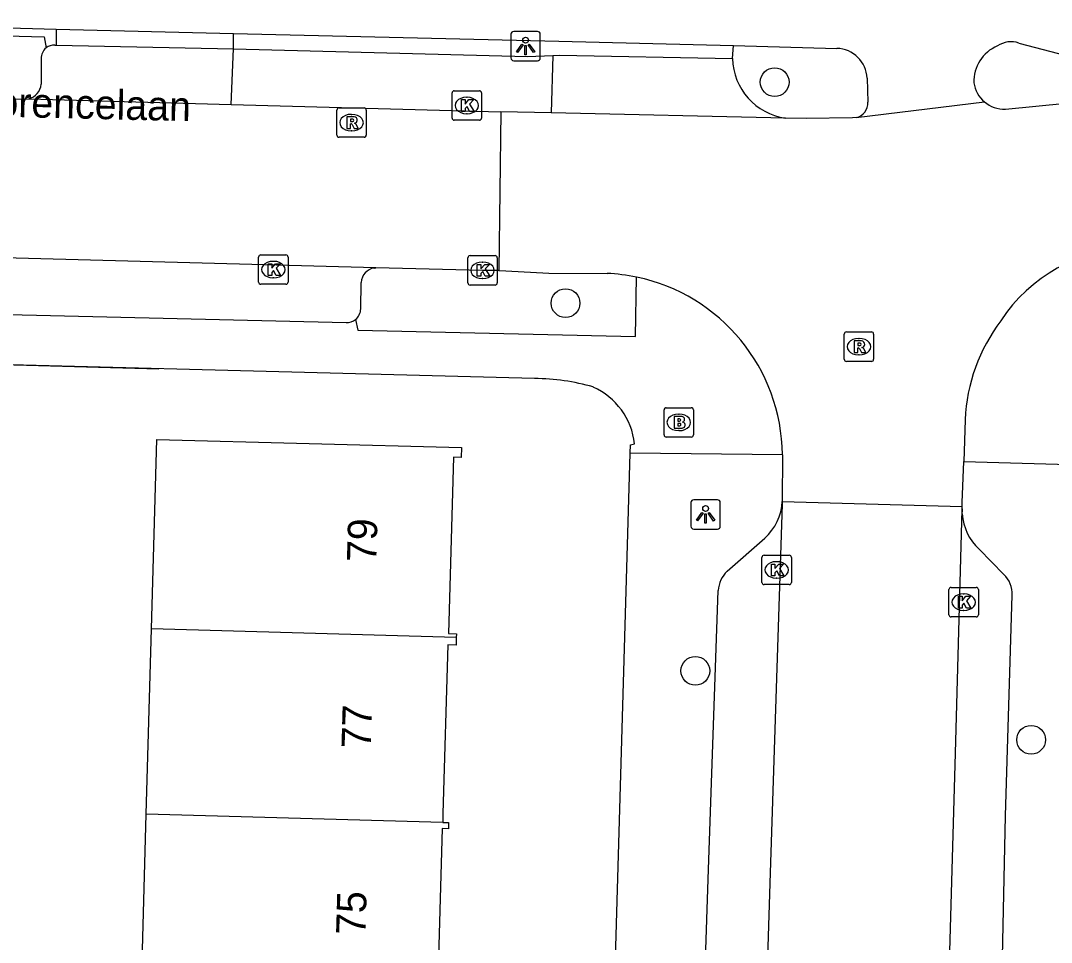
# Model space of a CAD drawing. Extents: x 162082 to 163393, y 388091 to 388632.
# Drawn here: x 162508.08 to 162543.15, y 388437.6 to 388468.95 of the extents above; entities that cross this region are included whole.
import ezdxf

# ---------------------------------------------------------------- set-up
doc = ezdxf.new("R2010")
doc.units = 0
for name, color, linetype in [('IMGEO_Berm_open', 7, 'Continuous'), ('IMGEO_Boom', 7, 'Continuous'), ('IMGEO_Brandkraan', 7, 'Continuous'), ('IMGEO_Fietspad_gesloten', 7, 'Continuous'), ('IMGEO_Kolk', 7, 'Continuous'), ('IMGEO_Lichtpunt', 7, 'Continuous'), ('IMGEO_Muur', 7, 'Continuous'), ('IMGEO_Openbare_ruimte_label', 7, 'Continuous'), ('IMGEO_Pand', 7, 'Continuous'), ('IMGEO_Pand_nummerreeks', 7, 'Continuous'), ('IMGEO_Parkeervlak_open', 7, 'Continuous'), ('IMGEO_Rijbaan_lokaal_gesloten', 7, 'Continuous'), ('IMGEO_Rijbaan_lokaal_open', 7, 'Continuous'), ('IMGEO_Rioolput', 7, 'Continuous'), ('IMGEO_Verkeerseiland_groen', 7, 'Continuous'), ('IMGEO_Voetpad_open', 7, 'Continuous')]:
    doc.layers.add(name, color=color, linetype=linetype)

msp = doc.modelspace()

# ---------------------------------------------------------------- linework, layer by layer
at = {"layer": 'IMGEO_Berm_open'}
msp.add_lwpolyline([(162504.124, 388468.13), (162504.166, 388468.523), (162508.881, 388468.393), (162508.947, 388468.019)], dxfattribs=at)
at = {"layer": 'IMGEO_Boom'}
for centre in [(162533.733, 388466.857), (162526.618, 388459.338), (162531.033, 388446.831), (162542.458, 388444.487)]:
    msp.add_circle(centre, 0.489, dxfattribs=at)
at = {"layer": 'IMGEO_Brandkraan'}
for p, q in [((162529.97, 388454.857), (162529.97, 388455.709)), ((162530.045, 388455.783), (162530.897, 388455.783)), ((162530.458, 388455.563), (162530.483, 388455.563)), ((162530.971, 388455.709), (162530.971, 388454.857)), ((162530.481, 388455.003), (162530.456, 388455.003)), ((162530.897, 388454.783), (162530.045, 388454.783))]:
    msp.add_line(p, q, dxfattribs=at)
for points in [[(162529.97, 388454.857), (162529.97, 388455.709)], [(162530.045, 388455.783), (162530.897, 388455.783)], [(162530.971, 388455.709), (162530.971, 388454.857)], [(162530.318, 388455.483), (162530.318, 388455.083), (162530.531, 388455.083)], [(162530.549, 388455.483), (162530.318, 388455.483)], [(162530.497, 388455.402), (162530.443, 388455.402), (162530.443, 388455.326)], [(162530.443, 388455.326), (162530.496, 388455.326)], [(162530.505, 388455.25), (162530.443, 388455.25), (162530.443, 388455.169)], [(162530.443, 388455.169), (162530.505, 388455.169)], [(162530.897, 388454.783), (162530.045, 388454.783)]]:
    msp.add_lwpolyline(points, dxfattribs=at)
for centre, radius, start, end in [((162530.047, 388455.707), 0.0765, 91.552, 178.448), ((162530.047, 388455.707), 0.0765, 91.552, 178.448), ((162530.895, 388455.707), 0.0765, 1.552, 88.448), ((162530.895, 388455.707), 0.0765, 1.552, 88.448), ((162530.498, 388455.364), 0.0379, 267.8285, 90.9355), ((162530.506, 388455.209), 0.0404, 269.8759, 90.5077), ((162530.553, 388455.338), 0.145, 59.4692, 91.5367), ((162530.578, 388455.385), 0.0922, 285.5137, 58.1501), ((162530.583, 388455.193), 0.105, 301.3115, 78.989), ((162530.047, 388454.859), 0.0765, 181.552, 268.448), ((162530.047, 388454.859), 0.0765, 181.552, 268.448), ((162530.537, 388455.334), 0.251, 268.6676, 293.5347), ((162530.895, 388454.859), 0.0765, 271.552, 358.448), ((162530.895, 388454.859), 0.0765, 271.552, 358.448)]:
    msp.add_arc(centre, radius, start, end, dxfattribs=at)
for centre, major_axis, ratio, start_param, end_param in [((162530.457, 388455.283), (-0.387, 0.002), 0.722429, 4.712389, 7.853982), ((162530.482, 388455.283), (-0.39, 0.002), 0.717154, 1.570796, 4.712389)]:
    msp.add_ellipse(centre, major_axis=major_axis, ratio=ratio, start_param=start_param, end_param=end_param, dxfattribs=at)
at = {"layer": 'IMGEO_Fietspad_gesloten'}
for points in [[(162498.783, 388468.948), (162509.296, 388468.657)], [(162515.325, 388468.514), (162526.386, 388468.25), (162532.328, 388468.104)], [(162542.043, 388468.185), (162543.647, 388467.76)], [(162532.328, 388468.104), (162535.848, 388468.003)], [(162536.877, 388466.987), (162536.897, 388466.171)]]:
    msp.add_lwpolyline(points, dxfattribs=at)
for centre, radius, start, end in [((162541.776, 388467.401), 0.828, 71.2029, 124.3135), ((162535.818, 388466.943), 1.06, 2.3726, 88.3558), ((162541.806, 388466.885), 1.299, 112.4943, 182.3269), ((162541.534, 388466.977), 1.036, 188.0342, 230), ((162536.418, 388466.126), 0.482, 280.9461, 5.3849)]:
    msp.add_arc(centre, radius, start, end, dxfattribs=at)
at = {"layer": 'IMGEO_Kolk'}
for p, q in [((162522.76, 388465.635), (162522.76, 388466.487)), ((162522.835, 388466.561), (162523.687, 388466.561)), ((162523.761, 388466.487), (162523.761, 388465.635)), ((162523.248, 388466.341), (162523.273, 388466.341)), ((162523.271, 388465.781), (162523.246, 388465.781)), ((162523.687, 388465.561), (162522.835, 388465.561)), ((162516.179, 388460.055), (162516.179, 388460.907)), ((162516.254, 388460.981), (162517.106, 388460.981)), ((162516.667, 388460.761), (162516.692, 388460.761)), ((162517.18, 388460.907), (162517.18, 388460.055)), ((162523.294, 388460.028), (162523.294, 388460.88)), ((162523.369, 388460.954), (162524.221, 388460.954)), ((162524.295, 388460.88), (162524.295, 388460.028)), ((162523.782, 388460.734), (162523.807, 388460.734)), ((162516.69, 388460.201), (162516.665, 388460.201)), ((162523.805, 388460.174), (162523.78, 388460.174)), ((162517.106, 388459.981), (162516.254, 388459.981)), ((162524.221, 388459.954), (162523.369, 388459.954)), ((162533.3, 388449.84), (162533.3, 388450.692)), ((162533.375, 388450.766), (162534.227, 388450.766)), ((162534.301, 388450.692), (162534.301, 388449.84)), ((162533.788, 388450.546), (162533.813, 388450.546)), ((162533.811, 388449.986), (162533.786, 388449.986)), ((162534.227, 388449.766), (162533.375, 388449.766)), ((162539.662, 388448.742), (162539.662, 388449.594)), ((162539.737, 388449.668), (162540.589, 388449.668)), ((162540.663, 388449.594), (162540.663, 388448.742)), ((162540.15, 388449.448), (162540.175, 388449.448)), ((162540.173, 388448.888), (162540.148, 388448.888)), ((162540.589, 388448.668), (162539.737, 388448.668))]:
    msp.add_line(p, q, dxfattribs=at)
for points in [[(162522.76, 388465.635), (162522.76, 388466.487)], [(162522.835, 388466.561), (162523.687, 388466.561)], [(162523.761, 388466.487), (162523.761, 388465.635)], [(162523.081, 388466.261), (162523.204, 388466.261), (162523.204, 388466.11), (162523.334, 388466.261), (162523.498, 388466.261), (162523.352, 388466.11), (162523.505, 388465.861), (162523.353, 388465.861), (162523.268, 388466.025), (162523.204, 388465.958), (162523.204, 388465.861), (162523.081, 388465.861), (162523.081, 388466.261)], [(162523.687, 388465.561), (162522.835, 388465.561)], [(162516.179, 388460.055), (162516.179, 388460.907)], [(162516.254, 388460.981), (162517.106, 388460.981)], [(162517.18, 388460.907), (162517.18, 388460.055)], [(162523.294, 388460.028), (162523.294, 388460.88)], [(162523.369, 388460.954), (162524.221, 388460.954)], [(162524.295, 388460.88), (162524.295, 388460.028)], [(162516.5, 388460.681), (162516.623, 388460.681), (162516.623, 388460.53), (162516.753, 388460.681), (162516.917, 388460.681), (162516.771, 388460.53), (162516.924, 388460.281), (162516.772, 388460.281), (162516.687, 388460.445), (162516.623, 388460.378), (162516.623, 388460.281), (162516.5, 388460.281), (162516.5, 388460.681)], [(162523.615, 388460.654), (162523.738, 388460.654), (162523.738, 388460.503), (162523.868, 388460.654), (162524.032, 388460.654), (162523.886, 388460.503), (162524.039, 388460.254), (162523.887, 388460.254), (162523.802, 388460.418), (162523.738, 388460.351), (162523.738, 388460.254), (162523.615, 388460.254), (162523.615, 388460.654)], [(162517.106, 388459.981), (162516.254, 388459.981)], [(162524.221, 388459.954), (162523.369, 388459.954)], [(162533.3, 388449.84), (162533.3, 388450.692)], [(162533.375, 388450.766), (162534.227, 388450.766)], [(162534.301, 388450.692), (162534.301, 388449.84)], [(162533.621, 388450.466), (162533.744, 388450.466), (162533.744, 388450.315), (162533.874, 388450.466), (162534.038, 388450.466), (162533.892, 388450.315), (162534.045, 388450.066), (162533.893, 388450.066), (162533.808, 388450.23), (162533.744, 388450.163), (162533.744, 388450.066), (162533.621, 388450.066), (162533.621, 388450.466)], [(162534.227, 388449.766), (162533.375, 388449.766)], [(162539.662, 388448.742), (162539.662, 388449.594)], [(162539.737, 388449.668), (162540.589, 388449.668)], [(162540.663, 388449.594), (162540.663, 388448.742)], [(162539.983, 388449.368), (162540.106, 388449.368), (162540.106, 388449.217), (162540.236, 388449.368), (162540.4, 388449.368), (162540.254, 388449.217), (162540.407, 388448.968), (162540.255, 388448.968), (162540.17, 388449.132), (162540.106, 388449.065), (162540.106, 388448.968), (162539.983, 388448.968), (162539.983, 388449.368)], [(162540.589, 388448.668), (162539.737, 388448.668)]]:
    msp.add_lwpolyline(points, dxfattribs=at)
for centre, start, end in [((162522.837, 388466.485), 91.552, 178.448), ((162522.837, 388466.485), 91.552, 178.448), ((162523.685, 388466.485), 1.552, 88.448), ((162523.685, 388466.485), 1.552, 88.448), ((162522.837, 388465.637), 181.552, 268.448), ((162522.837, 388465.637), 181.552, 268.448), ((162523.685, 388465.637), 271.552, 358.448), ((162523.685, 388465.637), 271.552, 358.448), ((162516.256, 388460.905), 91.552, 178.448), ((162516.256, 388460.905), 91.552, 178.448), ((162517.104, 388460.905), 1.552, 88.448), ((162517.104, 388460.905), 1.552, 88.448), ((162523.371, 388460.878), 91.552, 178.448), ((162523.371, 388460.878), 91.552, 178.448), ((162524.219, 388460.878), 1.552, 88.448), ((162524.219, 388460.878), 1.552, 88.448), ((162516.256, 388460.057), 181.552, 268.448), ((162516.256, 388460.057), 181.552, 268.448), ((162517.104, 388460.057), 271.552, 358.448), ((162517.104, 388460.057), 271.552, 358.448), ((162523.371, 388460.03), 181.552, 268.448), ((162523.371, 388460.03), 181.552, 268.448), ((162524.219, 388460.03), 271.552, 358.448), ((162524.219, 388460.03), 271.552, 358.448), ((162533.377, 388450.69), 91.552, 178.448), ((162533.377, 388450.69), 91.552, 178.448), ((162534.225, 388450.69), 1.552, 88.448), ((162534.225, 388450.69), 1.552, 88.448), ((162533.377, 388449.842), 181.552, 268.448), ((162533.377, 388449.842), 181.552, 268.448), ((162534.225, 388449.842), 271.552, 358.448), ((162534.225, 388449.842), 271.552, 358.448), ((162539.739, 388449.592), 91.552, 178.448), ((162539.739, 388449.592), 91.552, 178.448), ((162540.587, 388449.592), 1.552, 88.448), ((162540.587, 388449.592), 1.552, 88.448), ((162539.739, 388448.744), 181.552, 268.448), ((162539.739, 388448.744), 181.552, 268.448), ((162540.587, 388448.744), 271.552, 358.448), ((162540.587, 388448.744), 271.552, 358.448)]:
    msp.add_arc(centre, 0.0765, start, end, dxfattribs=at)
for centre, major_axis, ratio, start_param, end_param in [((162523.247, 388466.061), (-0.387, 0.002), 0.722429, 4.712389, 7.853982), ((162523.272, 388466.061), (-0.39, 0.002), 0.717154, 1.570796, 4.712389), ((162516.666, 388460.481), (-0.387, 0.002), 0.722429, 4.712389, 7.853982), ((162516.691, 388460.481), (-0.39, 0.002), 0.717154, 1.570796, 4.712389), ((162523.781, 388460.454), (-0.387, 0.002), 0.722429, 4.712389, 7.853982), ((162523.806, 388460.454), (-0.39, 0.002), 0.717154, 1.570796, 4.712389), ((162533.787, 388450.266), (-0.387, 0.002), 0.722429, 4.712389, 7.853982), ((162533.812, 388450.266), (-0.39, 0.002), 0.717154, 1.570796, 4.712389), ((162540.149, 388449.168), (-0.387, 0.002), 0.722429, 4.712389, 7.853982), ((162540.174, 388449.168), (-0.39, 0.002), 0.717154, 1.570796, 4.712389)]:
    msp.add_ellipse(centre, major_axis=major_axis, ratio=ratio, start_param=start_param, end_param=end_param, dxfattribs=at)
at = {"layer": 'IMGEO_Lichtpunt'}
for p, q in [((162524.762, 388468.485), (162524.762, 388467.678)), ((162524.762, 388468.485), (162524.762, 388467.678)), ((162525.664, 388468.58), (162524.856, 388468.58)), ((162525.664, 388468.58), (162524.856, 388468.58)), ((162525.758, 388467.678), (162525.758, 388468.485)), ((162525.758, 388467.678), (162525.758, 388468.485)), ((162524.856, 388467.584), (162525.664, 388467.584)), ((162524.856, 388467.584), (162525.664, 388467.584)), ((162530.885, 388452.556), (162530.885, 388451.749)), ((162530.885, 388452.556), (162530.885, 388451.749)), ((162531.787, 388452.651), (162530.979, 388452.651)), ((162531.787, 388452.651), (162530.979, 388452.651)), ((162531.881, 388451.749), (162531.881, 388452.556)), ((162531.881, 388451.749), (162531.881, 388452.556)), ((162530.979, 388451.655), (162531.787, 388451.655)), ((162530.979, 388451.655), (162531.787, 388451.655))]:
    msp.add_line(p, q, dxfattribs=at)
for points in [[(162525.136, 388468.149), (162525.175, 388468.121), (162524.987, 388467.859), (162524.949, 388467.886), (162525.136, 388468.149)], [(162525.348, 388468.121), (162525.386, 388468.148), (162525.573, 388467.886), (162525.534, 388467.858), (162525.348, 388468.121)], [(162525.238, 388468.101), (162525.285, 388468.101), (162525.285, 388467.779), (162525.238, 388467.779), (162525.238, 388468.101)], [(162531.259, 388452.22), (162531.298, 388452.192), (162531.11, 388451.93), (162531.072, 388451.957), (162531.259, 388452.22)], [(162531.361, 388452.172), (162531.408, 388452.172), (162531.408, 388451.85), (162531.361, 388451.85), (162531.361, 388452.172)], [(162531.471, 388452.192), (162531.509, 388452.219), (162531.696, 388451.957), (162531.657, 388451.929), (162531.471, 388452.192)]]:
    msp.add_lwpolyline(points, dxfattribs=at)
for centre in [(162525.261, 388468.283), (162531.384, 388452.354)]:
    msp.add_circle(centre, 0.0994, dxfattribs=at)
for centre, start, end in [((162524.856, 388468.485), 90, 180), ((162524.856, 388468.485), 90, 180), ((162525.664, 388468.485), 0, 90), ((162525.664, 388468.485), 0, 90), ((162524.856, 388467.678), 180, 270), ((162524.856, 388467.678), 180, 270), ((162525.664, 388467.678), 270, 0), ((162525.664, 388467.678), 270, 360), ((162530.979, 388452.556), 90, 180), ((162530.979, 388452.556), 90, 180), ((162531.787, 388452.556), 0, 90), ((162531.787, 388452.556), 0, 90), ((162530.979, 388451.749), 180, 270), ((162530.979, 388451.749), 180, 270), ((162531.787, 388451.749), 270, 0), ((162531.787, 388451.749), 270, 360)]:
    msp.add_arc(centre, 0.0946, start, end, dxfattribs=at)
at = {"layer": 'IMGEO_Muur'}
msp.add_lwpolyline([(162503.761, 388457.358), (162512.784, 388457.104)], dxfattribs=at)
at = {"layer": 'IMGEO_Pand'}
for points in [[(162512.534, 388448.256), (162512.716, 388454.703), (162523.081, 388454.43), (162523.067, 388454.092), (162522.804, 388454.1), (162522.635, 388448.098), (162522.906, 388448.091), (162522.902, 388447.964)], [(162512.356, 388441.959), (162512.534, 388448.256)], [(162522.902, 388447.964), (162512.534, 388448.256)], [(162522.902, 388447.964), (162522.895, 388447.711), (162522.612, 388447.719), (162522.449, 388441.984), (162522.44, 388441.675)], [(162512.178, 388435.661), (162512.356, 388441.959)], [(162522.44, 388441.675), (162512.356, 388441.959)], [(162522.44, 388441.675), (162522.641, 388441.669), (162522.635, 388441.462), (162522.417, 388441.468), (162522.26, 388435.898), (162522.247, 388435.449), (162522.245, 388435.378)]]:
    msp.add_lwpolyline(points, dxfattribs=at)
at = {"layer": 'IMGEO_Parkeervlak_open'}
for points in [[(162515.322, 388467.993), (162525.322, 388467.73), (162526.187, 388467.765)], [(162520.11, 388460.534), (162520.169, 388460.539)], [(162519.652, 388459.144), (162519.669, 388460.046)]]:
    msp.add_lwpolyline(points, dxfattribs=at)
for centre, radius, start, end in [((162520.189, 388460.019), 0.521, 98.7117, 177.0807), ((162519.176, 388459.156), 0.477, 308.9281, 358.582)]:
    msp.add_arc(centre, radius, start, end, dxfattribs=at)
at = {"layer": 'IMGEO_Rijbaan_lokaal_gesloten'}
for points in [[(162504.674, 388466.396), (162504.702, 388466.393), (162504.729, 388466.391), (162508.246, 388466.273), (162508.356, 388466.289)], [(162508.356, 388466.289), (162515.248, 388466.1)], [(162515.248, 388466.1), (162524.419, 388465.848)], [(162536.509, 388465.653), (162540.868, 388466.183)], [(162541.585, 388465.937), (162543.644, 388466.139)], [(162524.419, 388465.848), (162524.35, 388460.445)], [(162526.127, 388465.81), (162524.419, 388465.848)], [(162534.101, 388465.634), (162526.127, 388465.81)], [(162536.509, 388465.653), (162536.38, 388465.646), (162534.8, 388465.622), (162534.101, 388465.634)], [(162520.169, 388460.539), (162506.233, 388460.913)], [(162524.35, 388460.445), (162523.795, 388460.454), (162520.169, 388460.539)], [(162524.35, 388460.445), (162524.59, 388460.441), (162526.046, 388460.356), (162528.033, 388460.348)], [(162540.211, 388455.375), (162540.163, 388453.955)], [(162533.998, 388454.185), (162533.992, 388452.596)], [(162540.111, 388452.423), (162540.116, 388452.553), (162540.163, 388453.955)], [(162533.992, 388452.596), (162540.111, 388452.423)]]:
    msp.add_lwpolyline(points, dxfattribs=at)
for centre, radius, start, end in [((162541.543, 388466.983), 1.047, 229.8427, 272.2835), ((162545.956, 388455.796), 5.4, 90.8248, 146.947), ((162527.772, 388454.184), 6.17, 78.1928, 87.5713), ((162527.766, 388454.121), 6.232, 0.5848, 78.2643), ((162546.194, 388455.112), 5.988, 142.6998, 177.4844)]:
    msp.add_arc(centre, radius, start, end, dxfattribs=at)
at = {"layer": 'IMGEO_Rijbaan_lokaal_open'}
for points in [[(162509.296, 388468.657), (162509.287, 388468.117)], [(162509.296, 388468.657), (162515.325, 388468.514)], [(162515.322, 388467.993), (162515.325, 388468.514)], [(162509.245, 388468.118), (162509.287, 388468.117)], [(162509.287, 388468.117), (162515.322, 388467.993)], [(162515.248, 388466.1), (162515.322, 388467.993)], [(162526.187, 388467.765), (162526.417, 388467.774), (162532.302, 388467.659)], [(162508.785, 388467.653), (162508.779, 388466.785)], [(162526.187, 388467.765), (162526.127, 388465.81)], [(162533.992, 388452.596), (162533.993, 388452.5), (162533.582, 388439.957), (162532.431, 388403.592)], [(162538.003, 388378.193), (162539.88, 388444.029), (162540.115, 388452.32), (162540.111, 388452.423)]]:
    msp.add_lwpolyline(points, dxfattribs=at)
for centre, radius, start, end in [((162509.226, 388467.677), 0.442, 129.19, 183.0595), ((162509.226, 388467.678), 0.44, 87.4934, 129.2611), ((162534.379, 388467.692), 2.077, 180.92, 262.3154), ((162508.218, 388466.835), 0.563, 284.2002, 354.8832)]:
    msp.add_arc(centre, radius, start, end, dxfattribs=at)
at = {"layer": 'IMGEO_Rioolput'}
for p, q in [((162518.839, 388465.053), (162518.839, 388465.905)), ((162518.914, 388465.979), (162519.766, 388465.979)), ((162519.327, 388465.759), (162519.352, 388465.759)), ((162519.84, 388465.905), (162519.84, 388465.053)), ((162519.766, 388464.979), (162518.914, 388464.979)), ((162519.35, 388465.199), (162519.325, 388465.199)), ((162536.174, 388458.358), (162537.026, 388458.358)), ((162536.099, 388457.432), (162536.099, 388458.284)), ((162536.587, 388458.138), (162536.612, 388458.138)), ((162537.1, 388458.284), (162537.1, 388457.432)), ((162537.026, 388457.358), (162536.174, 388457.358)), ((162536.61, 388457.578), (162536.585, 388457.578))]:
    msp.add_line(p, q, dxfattribs=at)
for points in [[(162518.839, 388465.053), (162518.839, 388465.905)], [(162518.914, 388465.979), (162519.766, 388465.979)], [(162519.428, 388465.677), (162519.176, 388465.679), (162519.176, 388465.279)], [(162519.84, 388465.905), (162519.84, 388465.053)], [(162519.176, 388465.279), (162519.3, 388465.279), (162519.3, 388465.441), (162519.311, 388465.441)], [(162519.354, 388465.598), (162519.3, 388465.598), (162519.3, 388465.517)], [(162519.3, 388465.517), (162519.352, 388465.517)], [(162519.358, 388465.412), (162519.429, 388465.279), (162519.569, 388465.279), (162519.504, 388465.405)], [(162519.766, 388464.979), (162518.914, 388464.979)], [(162536.174, 388458.358), (162537.026, 388458.358)], [(162536.099, 388457.432), (162536.099, 388458.284)], [(162536.688, 388458.056), (162536.436, 388458.058), (162536.436, 388457.658)], [(162536.614, 388457.977), (162536.56, 388457.977), (162536.56, 388457.896)], [(162537.1, 388458.284), (162537.1, 388457.432)], [(162536.436, 388457.658), (162536.56, 388457.658), (162536.56, 388457.82), (162536.571, 388457.82)], [(162536.56, 388457.896), (162536.612, 388457.896)], [(162536.618, 388457.791), (162536.689, 388457.658), (162536.829, 388457.658), (162536.764, 388457.784)], [(162537.026, 388457.358), (162536.174, 388457.358)]]:
    msp.add_lwpolyline(points, dxfattribs=at)
for centre, radius, start, end in [((162518.916, 388465.903), 0.0765, 91.552, 178.448), ((162518.916, 388465.903), 0.0765, 91.552, 178.448), ((162519.427, 388465.567), 0.109, 350.3612, 89.416), ((162519.764, 388465.903), 0.0765, 1.552, 88.448), ((162519.764, 388465.903), 0.0765, 1.552, 88.448), ((162519.31, 388465.388), 0.0533, 26.0293, 88.6989), ((162519.336, 388465.706), 0.19, 274.7715, 282.9687), ((162519.36, 388465.502), 0.0964, 77.0061, 93.1865), ((162519.374, 388465.559), 0.0378, 276.6634, 79.6772), ((162519.425, 388465.567), 0.112, 277.5842, 350.9817), ((162519.409, 388465.352), 0.108, 29.5134, 73.7905), ((162518.916, 388465.055), 0.0765, 181.552, 268.448), ((162518.916, 388465.055), 0.0765, 181.552, 268.448), ((162519.764, 388465.055), 0.0765, 271.552, 358.448), ((162519.764, 388465.055), 0.0765, 271.552, 358.448), ((162536.176, 388458.282), 0.0765, 91.552, 178.448), ((162536.176, 388458.282), 0.0765, 91.552, 178.448), ((162537.024, 388458.282), 0.0765, 1.552, 88.448), ((162537.024, 388458.282), 0.0765, 1.552, 88.448), ((162536.62, 388457.881), 0.0964, 77.0061, 93.1865), ((162536.634, 388457.938), 0.0378, 276.6634, 79.6772), ((162536.687, 388457.946), 0.109, 350.3612, 89.416), ((162536.57, 388457.767), 0.0533, 26.0293, 88.6989), ((162536.596, 388458.085), 0.19, 274.7715, 282.9687), ((162536.685, 388457.946), 0.112, 277.5842, 350.9817), ((162536.669, 388457.731), 0.108, 29.5134, 73.7905), ((162536.176, 388457.434), 0.0765, 181.552, 268.448), ((162536.176, 388457.434), 0.0765, 181.552, 268.448), ((162537.024, 388457.434), 0.0765, 271.552, 358.448), ((162537.024, 388457.434), 0.0765, 271.552, 358.448)]:
    msp.add_arc(centre, radius, start, end, dxfattribs=at)
for centre, major_axis, ratio, start_param, end_param in [((162519.326, 388465.479), (-0.387, 0.002), 0.722429, 4.712389, 7.853982), ((162519.351, 388465.479), (-0.39, 0.002), 0.717154, 1.570796, 4.712389), ((162536.586, 388457.858), (-0.387, 0.002), 0.722429, 4.712389, 7.853982), ((162536.611, 388457.858), (-0.39, 0.002), 0.717154, 1.570796, 4.712389)]:
    msp.add_ellipse(centre, major_axis=major_axis, ratio=ratio, start_param=start_param, end_param=end_param, dxfattribs=at)
at = {"layer": 'IMGEO_Verkeerseiland_groen'}
msp.add_lwpolyline([(162532.302, 388467.659), (162532.328, 388468.104)], dxfattribs=at)
at = {"layer": 'IMGEO_Voetpad_open'}
for points in [[(162519.475, 388458.785), (162519.552, 388458.423), (162529.001, 388458.207), (162529.034, 388460.223)], [(162507.165, 388458.966), (162519.154, 388458.681)], [(162525.566, 388456.776), (162500.341, 388457.43)], [(162528.815, 388454.241), (162528.823, 388454.524), (162528.969, 388454.551)], [(162527.34, 388403.481), (162528.815, 388454.241)], [(162533.998, 388454.185), (162528.815, 388454.241)], [(162540.163, 388453.955), (162544.543, 388453.83)], [(162540.115, 388452.177), (162540.122, 388452.29), (162540.111, 388452.423)], [(162532.117, 388450.227), (162533.396, 388451.349)], [(162541.525, 388450.111), (162540.692, 388450.971)], [(162530.371, 388406.467), (162531.474, 388439.742), (162531.806, 388449.567)], [(162539.856, 388380.761), (162539.883, 388381.489), (162540.28, 388394.422), (162540.45, 388400.456), (162540.802, 388412.996), (162540.972, 388419.031), (162541.31, 388431.075), (162541.48, 388437.107), (162541.585, 388441.903), (162541.813, 388449.404)]]:
    msp.add_lwpolyline(points, dxfattribs=at)
for centre, radius, start, end in [((162519.18, 388459.148), 0.468, 266.8214, 309.0819), ((162525.484, 388449.188), 7.589, 74.1247, 89.3819), ((162526.569, 388454.285), 2.414, 6.3175, 65.776), ((162532.173, 388452.699), 1.822, 312.1608, 356.7485), ((162541.881, 388452.281), 1.769, 183.3624, 227.7743), ((162532.933, 388449.439), 1.135, 136.0136, 173.5257), ((162540.91, 388449.448), 0.904, 357.1993, 47.1282)]:
    msp.add_arc(centre, radius, start, end, dxfattribs=at)

# ---------------------------------------------------------------- texts
at = {"layer": 'IMGEO_Openbare_ruimte_label'}
msp.add_text('Florencelaan', height=1, rotation=358.6252, dxfattribs=at).set_placement((162506.136, 388465.712))
at = {"layer": 'IMGEO_Pand_nummerreeks'}
for s, rotation, p in [('79', 88.3328, (162520.179, 388450.516)), ('77', 88.3329, (162519.994, 388444.177)), ('75', 88.3329, (162519.81, 388437.838))]:
    msp.add_text(s, height=1, rotation=rotation, dxfattribs=at).set_placement(p)

doc.saveas('drawing.dxf')
